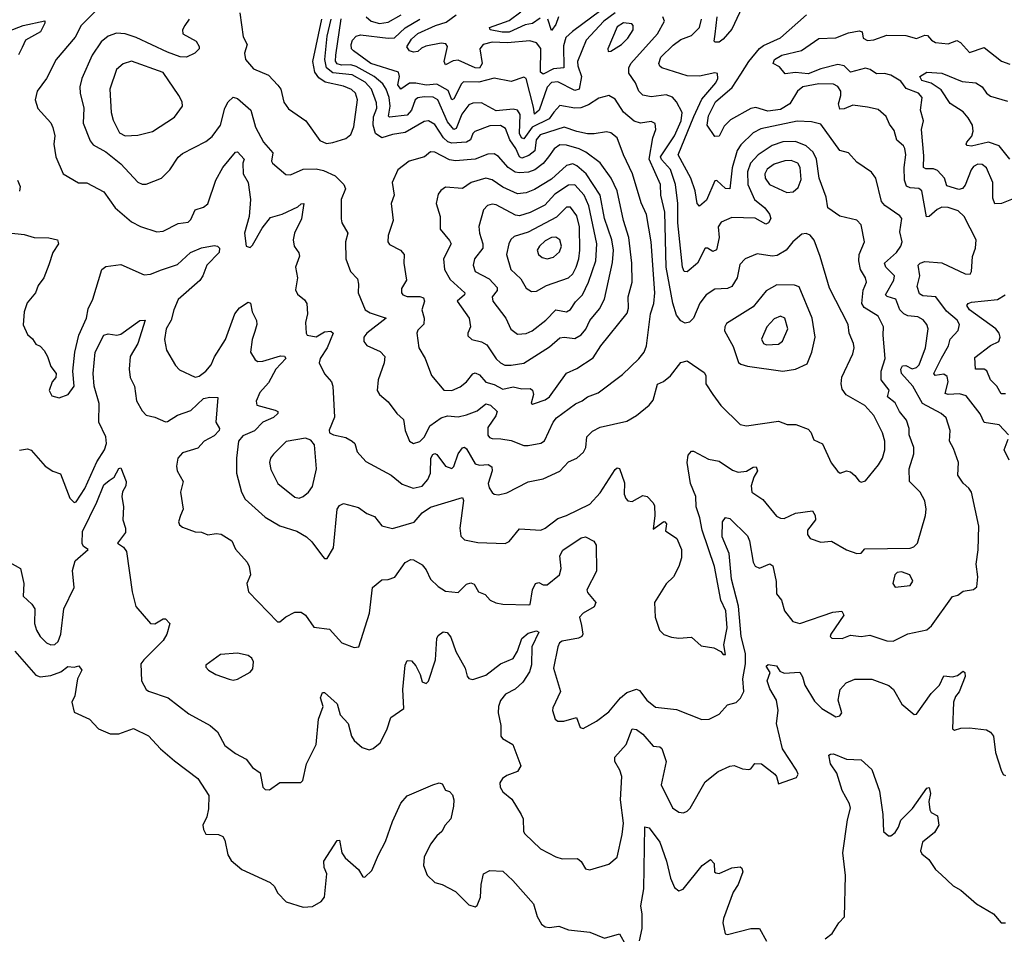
# Model space of a CAD drawing. Extents: x 1603745 to 1745082, y 385868 to 533966.
# Tile 496 of 646: x 1722698 to 1727340, y 454731 to 459042. Entities that reach past the tile are written whole.
import ezdxf

# ---------------------------------------------------------------- set-up
doc = ezdxf.new("R2010")
doc.units = 0

msp = doc.modelspace()

# ---------------------------------------------------------------- linework, layer by layer
at = {"layer": '0CON20XD'}
for points in [[(1726115.4, 459125.4), (1726055, 458997.1), (1726015, 458950), (1725995, 458935.8), (1725975.8, 458935.8), (1725971.3, 458941.3), (1725976.1, 458973.9), (1725986.6, 459055)], [(1723061.1, 459088.9), (1722987.5, 459015), (1722960, 458960), (1722870, 458855), (1722824.7, 458765.3), (1722780.5, 458705), (1722771.5, 458665), (1722783, 458623), (1722845, 458556), (1722855, 458533.3), (1722864.5, 458495), (1722859.4, 458455), (1722869.2, 458395), (1722903.5, 458315), (1722975, 458273.8), (1723015, 458273.8), (1723095, 458231.4), (1723148.1, 458155), (1723225, 458088.8), (1723267.3, 458067.3), (1723345, 458042.2), (1723375, 458044.5), (1723445, 458081.1), (1723491.7, 458088.3), (1723505, 458100), (1723526, 458145), (1723565, 458157.9), (1723585, 458173.5), (1723623.2, 458285), (1723655.2, 458344.8), (1723715, 458418), (1723725, 458419.2), (1723755.6, 458385), (1723750.4, 458365), (1723751.8, 458315), (1723775.3, 458275), (1723786.2, 458195), (1723779.2, 458115), (1723757.5, 458035), (1723766, 457975), (1723785, 457967.5), (1723795, 457978.6), (1723840.6, 458059.4), (1723880.7, 458109.3), (1723935.7, 458125), (1724009.4, 458160.6), (1724025, 458174.3), (1724036.9, 458175), (1724034.4, 458155.6), (1724026.5, 458103.5), (1723994.1, 458035), (1723987.5, 458005), (1723991.5, 457975), (1724013.6, 457943.6), (1724017.8, 457927.8), (1723999.1, 457875), (1724007.1, 457825), (1723998.1, 457768.1), (1724008, 457748), (1724041.5, 457721.5), (1724051.1, 457705), (1724054.2, 457655), (1724046.2, 457615), (1724048, 457565), (1724053.8, 457555), (1724095, 457546.7), (1724135, 457571.4), (1724165, 457573.2), (1724176.2, 457565), (1724147.6, 457495), (1724114.6, 457445), (1724109.5, 457425), (1724135, 457372), (1724168.6, 457335), (1724174.5, 457314.5), (1724181.8, 457168.2), (1724156.4, 457106.4), (1724158.8, 457095), (1724177.5, 457085), (1724235, 457072.5), (1724266.2, 457055), (1724278, 457045), (1724289.2, 457005), (1724329.4, 456959.4), (1724449.2, 456895), (1724501.8, 456851.8), (1724553.4, 456833.4), (1724595, 456843.8), (1724622.1, 456875), (1724634.8, 456905), (1724635.6, 456974.4), (1724645, 456992.5), (1724655, 456997.2), (1724665, 456992.7), (1724705, 456936.7), (1724735, 456925.7), (1724745, 456936.2), (1724764.4, 456995.6), (1724785, 457023.1), (1724795, 457027.1), (1724805, 457019.2), (1724845, 456948.9), (1724865, 456941.4), (1724905.8, 456945.8), (1724924.5, 456935), (1724925.9, 456915), (1724907.1, 456855), (1724911.1, 456835), (1724925, 456814), (1724935, 456805.7), (1724955, 456802.2), (1724995, 456811.8), (1725095, 456863.2), (1725165, 456877.3), (1725245, 456913.5), (1725285, 456958.1), (1725325, 456975.8), (1725356.2, 457003.8), (1725366.7, 457025), (1725371.5, 457075), (1725398.2, 457101.8), (1725435, 457121.1), (1725559.8, 457150.2), (1725605, 457175.7), (1725665, 457224.2), (1725685, 457248.8), (1725705, 457323.8), (1725733.2, 457336.8), (1725766.5, 457363.5), (1725814, 457426), (1725845, 457433.3), (1725925, 457379.2), (1725931.9, 457365), (1725933.3, 457325), (1725965.6, 457275), (1726002.8, 457222.8), (1726093.7, 457133.7), (1726125, 457127.8), (1726275, 457149.4), (1726315.9, 457134.1), (1726356.1, 457133.9), (1726415, 457111.2), (1726428.3, 457098.3), (1726441.4, 457061.4), (1726482.3, 457042.3), (1726522.7, 456952.7), (1726555, 456912.9), (1726565.8, 456904.2), (1726595, 456916), (1726615, 456910), (1726635, 456894.2), (1726655, 456866), (1726665, 456862), (1726685, 456868), (1726746.3, 456943.6), (1726764.6, 456975), (1726775.9, 457015), (1726775.8, 457055), (1726765.8, 457095), (1726725, 457175.6), (1726682.8, 457222.8), (1726594.1, 457274.1), (1726575, 457300), (1726570, 457325), (1726573.3, 457356.7), (1726625, 457466.7), (1726631.5, 457495), (1726629.1, 457515), (1726608.2, 457565), (1726603.6, 457605), (1726515, 457776.2), (1726471.2, 457925), (1726442.6, 458002.6), (1726425, 458025.8), (1726405, 458034.2), (1726385, 458030.8), (1726342.9, 457995), (1726311.9, 457955), (1726269.3, 457930.7), (1726245, 457927.5), (1726175, 457938.8), (1726118.6, 457915), (1726092.3, 457887.7), (1726080, 457825), (1726055, 457784.4), (1726035, 457774.4), (1725975, 457771.9), (1725934.7, 457745.3), (1725905, 457705.7), (1725875, 457634.4), (1725855, 457615.5), (1725835, 457611.2), (1725815, 457622.9), (1725795, 457649.5), (1725776.3, 457706.3), (1725745.8, 457875), (1725739.4, 458135), (1725720.6, 458215), (1725718.8, 458265), (1725666, 458385), (1725683.1, 458485), (1725696.7, 458525), (1725693, 458553), (1725675, 458561.4), (1725625, 458554.1), (1725595, 458563.5), (1725545, 458605.4), (1725505, 458667.3), (1725475, 458684.6), (1725427.6, 458672.4), (1725380, 458640), (1725342.8, 458627.2), (1725315, 458624.7), (1725245, 458638), (1725216.6, 458606.6), (1725194.7, 458575.3), (1725114.4, 458535.6), (1725075, 458481.2), (1725064.4, 458485), (1725053.9, 458505), (1725056.9, 458595), (1725045.5, 458615), (1725025, 458621), (1724945, 458613), (1724875, 458650), (1724835, 458648.8), (1724815, 458640), (1724783, 458597), (1724755, 458529.1), (1724745, 458524.8), (1724715, 458560.8), (1724670, 458665), (1724646.9, 458676.9), (1724605, 458679), (1724575, 458673.5), (1724563, 458665), (1724545.2, 458615), (1724525, 458592.3), (1724442.2, 458582.3), (1724437.3, 458587.3), (1724444.4, 458635), (1724439.2, 458675), (1724425.1, 458715), (1724409.4, 458739.4), (1724368.8, 458775), (1724285, 458821.9), (1724259.7, 458829.7), (1724215, 458827.9), (1724195, 458833.9), (1724187.1, 458847.1), (1724188, 458875), (1724214, 459046)], [(1723735.8, 459075), (1723750.9, 458960.9), (1723770, 458925), (1723758.6, 458885), (1723762.9, 458855), (1723800.9, 458810.9), (1723870.9, 458780.9), (1723915, 458734), (1723929.2, 458715), (1723943.7, 458653.7), (1723965, 458621.2), (1724047.5, 458565), (1724112.6, 458472.6), (1724145, 458458)], [(1725151.3, 459048.7), (1725115, 459023.9), (1725081.7, 459018.3), (1725005, 458983.1), (1724973.2, 458983.2), (1724916.2, 458995), (1724912.9, 459005), (1725005, 459038.1), (1725060.8, 459079.2)], [(1725438.3, 459085), (1725303.7, 458986.3), (1725272.6, 458957.4), (1725261.5, 458918.5)], [(1722595, 458969.1), (1722714.4, 459015), (1722817.3, 459037.3), (1722817.1, 459025), (1722796.9, 458985), (1722725, 458945.4), (1722710.3, 458910.3), (1722692.8, 458877.2)], [(1722696.7, 457013.3), (1722735, 457019.5), (1722752.4, 457012.4), (1722817.6, 456937.6), (1722853.9, 456913.9), (1722890.9, 456900.9), (1722935, 456786.7), (1722955, 456766.2), (1722965, 456768.8), (1723005, 456831.9), (1723062.4, 456957.6), (1723098.1, 457015), (1723107.4, 457045), (1723104.7, 457075), (1723071.8, 457145), (1723072.5, 457232.5), (1723049.5, 457315), (1723045.2, 457375), (1723054.7, 457475), (1723095, 457555.6), (1723115, 457560.8), (1723155.6, 457554.4), (1723175, 457558.9), (1723265, 457624.2), (1723290, 457625), (1723255.5, 457515.5), (1723219.4, 457455), (1723213.8, 457395), (1723218.5, 457355), (1723238.7, 457315), (1723249.6, 457245), (1723275, 457197.5), (1723295, 457178.6), (1723335, 457169.1), (1723385, 457147.1), (1723395, 457148.6), (1723442.8, 457177.2), (1723505, 457199.1), (1723565, 457255.7), (1723595, 457263.3), (1723631.7, 457261.7), (1723622.1, 457145), (1723640, 457115), (1723638.9, 457105), (1723615, 457080.9), (1723568.2, 457055), (1723537.4, 457022.6), (1723465, 457000.9), (1723443.3, 456975), (1723437, 456937), (1723440, 456915), (1723469.4, 456865), (1723455.6, 456815), (1723469.2, 456735), (1723455.8, 456705), (1723446.2, 456675), (1723451.2, 456661.2), (1723465, 456650), (1723525, 456627.1), (1723555, 456625.7), (1723585, 456614.2), (1723625, 456620.4), (1723647.3, 456617.3), (1723698, 456585), (1723715, 456546.2), (1723770, 456485), (1723780, 456465), (1723786.9, 456425), (1723769.2, 456385), (1723777.5, 456345), (1723913.9, 456203.9), (1723925, 456204), (1723953, 456227), (1723995, 456248.9), (1724025, 456249.5), (1724045.7, 456235), (1724085, 456178), (1724159.1, 456169.1), (1724216.2, 456105), (1724275, 456082), (1724296.2, 456085), (1724347.1, 456245), (1724360.8, 456365), (1724405, 456401.2), (1724435, 456403.1), (1724466.3, 456413.7), (1724515, 456483.1), (1724542.7, 456497.3), (1724555, 456496), (1724595, 456471.9), (1724615, 456448.6), (1724635, 456404.4), (1724670.1, 456370.1), (1724705, 456348.4), (1724765, 456342), (1724805, 456381.2), (1724825, 456388.2), (1724840.5, 456380.5), (1724860.8, 456345), (1724891.7, 456331.7), (1724915.8, 456305.8), (1724943.1, 456293.1), (1724975, 456286.4), (1725096.7, 456283.3), (1725104, 456286), (1725115.3, 456355), (1725129.5, 456385), (1725145, 456389.6), (1725165, 456377.7), (1725185, 456377.8), (1725243.1, 456425), (1725250, 456455), (1725244.7, 456515), (1725258.1, 456541.9), (1725345, 456600), (1725365, 456603.8), (1725405, 456583.8), (1725415.5, 456565.5), (1725417, 456443), (1725371.5, 456355), (1725375, 456341.4), (1725413.3, 456295), (1725405.5, 456275), (1725354.6, 456245), (1725336.9, 456225), (1725345.8, 456185.8), (1725353.1, 456145), (1725348.6, 456135), (1725332.8, 456127.2), (1725255, 456113.1), (1725242.5, 456105), (1725234.3, 456085), (1725214.4, 455985), (1725247.5, 455875), (1725211.2, 455798.8), (1725210, 455785), (1725222.5, 455745), (1725235, 455734.6), (1725262.5, 455735), (1725322.5, 455752.5), (1725340, 455705), (1725355, 455701.2), (1725416.7, 455735), (1725475, 455778.9), (1725530, 455845), (1725559.4, 455870.6), (1725605, 455886.7), (1725619.8, 455879.8), (1725653.7, 455833.7), (1725695, 455802), (1725795, 455790), (1725914, 455744), (1725947.5, 455745), (1725995, 455768.1), (1726035, 455812.2), (1726075, 455823.6), (1726096.5, 455843.5), (1726111.1, 455875), (1726107, 455935), (1726119.8, 456005), (1726120, 456055), (1726099.7, 456135), (1726087.2, 456277.2), (1726053.2, 456405), (1726043, 456525), (1726010, 456605), (1726011.8, 456675), (1726025, 456696), (1726045, 456690), (1726128.3, 456608.3), (1726138.2, 456585), (1726156.4, 456485), (1726165.8, 456465.8), (1726185, 456456.2), (1726235, 456476.5), (1726248.2, 456468.2), (1726264.3, 456394.3), (1726265, 456336.2), (1726289.5, 456305), (1726302.9, 456255), (1726342.5, 456205), (1726375, 456195.5), (1726531.4, 456248.6), (1726574.4, 456254.4), (1726582.7, 456235), (1726521.9, 456145), (1726518.8, 456135), (1726525.9, 456125.9), (1726575, 456124.5), (1726615, 456141.1), (1726665, 456134.5), (1726705, 456141.5), (1726785, 456114.4), (1726815, 456111.9), (1726885, 456147.1), (1726975, 456165.7), (1726995.8, 456185), (1727095, 456323.8), (1727120.7, 456329.3), (1727145, 456347.5), (1727195, 456356.7), (1727210.7, 456369.3), (1727214, 456415), (1727206.5, 456475), (1727216.4, 456543.6), (1727219.1, 456655), (1727184.4, 456815), (1727173.1, 456833.1), (1727145, 456857.5), (1727120.8, 456895), (1727123.5, 456955), (1727100.7, 457020.7), (1727081.5, 457055), (1727083.6, 457105), (1727066, 457166), (1727042.5, 457185), (1726953.2, 457233.2), (1726908.5, 457315), (1726854.9, 457375), (1726851.7, 457395), (1726858.9, 457411.1), (1726875, 457411.4), (1726905, 457396.5), (1726925, 457401.9), (1726937.6, 457415), (1726968.7, 457495), (1726980, 457585), (1726974.5, 457605), (1726957.6, 457627.6), (1726931.2, 457641.2), (1726885, 457646.7), (1726865.2, 457655.2), (1726847.6, 457675), (1726828.8, 457725), (1726787.4, 457737.4), (1726780, 457745), (1726818.6, 457815), (1726822, 457835), (1726780.9, 457875), (1726774.6, 457895), (1726830.8, 457945), (1726851.8, 457975), (1726858.1, 457995), (1726847.6, 458042.4), (1726856.4, 458105), (1726847.8, 458117.8), (1726776.5, 458166.5), (1726760.5, 458185), (1726734.6, 458295), (1726714.1, 458324.1), (1726645, 458370.8), (1726605, 458414.3), (1726565, 458425.6), (1726475, 458548.9), (1726431.1, 458561.1), (1726363.5, 458563.5), (1726191.9, 458528.1), (1726155, 458508), (1726097.5, 458452.5), (1726080.5, 458425), (1726056.5, 458343.5), (1726045, 458244.4), (1726025, 458246.2), (1725985, 458283.3), (1725975, 458283.1), (1725935, 458191.1), (1725903.5, 458163.5), (1725891.8, 458175), (1725881.8, 458235), (1725861.2, 458295), (1725801.7, 458405), (1725875.7, 458585.7), (1725913.1, 458666.9), (1725980, 458745), (1725988.5, 458765), (1725987.9, 458787.9), (1725975, 458791.1), (1725903.5, 458776.5), (1725845, 458778.2), (1725725.4, 458815.4), (1725715, 458822.5), (1725710.9, 458835), (1725720.8, 458865), (1725778.2, 458921.8), (1725815, 458948.4), (1725865, 458966.9), (1725903.2, 459005), (1725912.6, 459045)], [(1723496.9, 459045), (1723476.9, 459015), (1723465.4, 458995), (1723467.5, 458975), (1723530.5, 458940.5), (1723544, 458915), (1723543.8, 458905), (1723524, 458885), (1723485, 458866.2), (1723455, 458867.7), (1723395, 458888.3), (1723247.8, 458957.8), (1723195, 458974.8), (1723155, 458978.4), (1723115, 458964.6), (1723082.4, 458937.6), (1723040.4, 458875), (1722991.8, 458765), (1722982, 458725), (1722983.1, 458695), (1723000.9, 458625), (1722997.8, 458555), (1723030.4, 458470.4), (1723045, 458452.9), (1723105, 458419.6), (1723175, 458362.3), (1723255, 458275.6), (1723275, 458266.5), (1723295, 458266.5), (1723367.1, 458295), (1723405.6, 458335), (1723445.8, 458394.2), (1723465, 458411.2), (1723575, 458468.2), (1723605, 458491.2), (1723644, 458545), (1723665.8, 458625), (1723681.5, 458655), (1723705, 458676.2), (1723725, 458670.9), (1723788.5, 458615), (1723810.3, 458535), (1723847.5, 458465), (1723891.5, 458415), (1723885.5, 458375), (1723889.4, 458365), (1723952.1, 458312.1), (1723975, 458311.4), (1724035, 458338.2), (1724095, 458339.5), (1724130.8, 458330.8), (1724185.8, 458305.8), (1724225.6, 458265), (1724234.4, 458245), (1724213.8, 458195), (1724213.5, 458103.5), (1724217.1, 458085), (1724244.4, 458035), (1724233.6, 457995), (1724235.4, 457915.4), (1724257.5, 457855), (1724290.9, 457820.9), (1724295.7, 457795.7), (1724294.4, 457755), (1724327.5, 457675), (1724351, 457661), (1724425.6, 457635), (1724334.4, 457565), (1724320.6, 457545), (1724320.6, 457525), (1724335, 457505.7), (1724397.9, 457477.9), (1724419.2, 457455), (1724415.5, 457425), (1724387.9, 457345), (1724383.6, 457293.6), (1724394, 457275), (1724435, 457240.8), (1724475.8, 457185), (1724507.3, 457157.3), (1724516, 457106), (1724535.4, 457055.4), (1724555, 457044.5), (1724585, 457053.2), (1724606.9, 457075), (1724631.7, 457128.3), (1724685.6, 457165), (1724715, 457174.7), (1724765, 457170.3), (1724805, 457178.7), (1724855, 457198.1), (1724895, 457232), (1724917.9, 457225), (1724949.6, 457195), (1724942.8, 457175), (1724905, 457120), (1724905, 457084), (1724912.4, 457072.4), (1724925, 457067.1), (1724966, 457066), (1725015, 457058.8), (1725075, 457035.6), (1725095, 457034.4)], [(1724145, 458458), (1724175, 458463.1), (1724235, 458481.5), (1724259.1, 458500.9), (1724273.3, 458536.7), (1724291.1, 458665), (1724281.2, 458695), (1724262.8, 458712.8), (1724225, 458728.2), (1724138.1, 458748.1), (1724107.8, 458767.8), (1724089.8, 458795), (1724079.9, 458845), (1724121.7, 459045)], [(1725095, 457034.4), (1725155, 457045.7), (1725172.7, 457057.3), (1725213.1, 457145), (1725229.3, 457165), (1725318.1, 457231.9), (1725349.4, 457245), (1725375.3, 457264.7), (1725425, 457283.8), (1725539.8, 457370.2), (1725617.1, 457442.9), (1725641.1, 457475), (1725653, 457505), (1725671.3, 457655), (1725686.7, 457705), (1725691.7, 457755), (1725675.2, 457995), (1725653, 458123), (1725628.2, 458178.2), (1725586.5, 458315), (1725543.8, 458405), (1725514.4, 458485), (1725485, 458508.2), (1725465, 458512.9), (1725406.7, 458503.3), (1725375.3, 458504.7), (1725324.3, 458515), (1725265, 458536.1), (1725151.2, 458498.8), (1725133, 458475), (1725126.2, 458423.8), (1725097.6, 458402.3), (1725065, 458390), (1725055, 458395.9), (1725037.2, 458435), (1725009.4, 458475), (1724989, 458529), (1724965, 458542.7), (1724915, 458541.2), (1724844.2, 458515.8), (1724833.8, 458506.2), (1724823.5, 458475), (1724805, 458465.2), (1724735, 458460.4), (1724717, 458467), (1724696.7, 458485), (1724655, 458547.3), (1724625, 458565.3), (1724605, 458562.5), (1724515, 458510), (1724455, 458500.7), (1724404.9, 458484.9), (1724375.2, 458505), (1724364.2, 458544.2), (1724365.5, 458584.5), (1724381.9, 458625), (1724379.9, 458650.1), (1724356.6, 458715), (1724327, 458747), (1724265, 458781.5), (1724175, 458791.7), (1724144.3, 458815), (1724136.2, 458855), (1724147.8, 458965), (1724165.8, 459045)], [(1725505, 459074.1), (1725451.6, 459035), (1725369.2, 458945), (1725327.9, 458845), (1725328.5, 458825), (1725345.9, 458775), (1725335, 458714.3), (1725315, 458708.4), (1725235, 458748.4), (1725205, 458745.9), (1725185, 458723.8), (1725147.4, 458615), (1725125, 458596.7), (1725119.7, 458629.7), (1725086.1, 458765), (1725075, 458771.9), (1725015, 458750), (1724935, 458766.5), (1724861.8, 458748.2), (1724790.8, 458749.2), (1724780.3, 458739.7), (1724745, 458669.6), (1724735, 458664.7), (1724718.2, 458708.2), (1724665, 458738.5), (1724615, 458733.3), (1724565, 458743.6), (1724535, 458742.1), (1724495, 458713.8), (1724481.2, 458735), (1724488.8, 458775), (1724484.1, 458794.1), (1724353.4, 458835), (1724271.9, 458895), (1724262.7, 458905), (1724260.9, 458925), (1724266.9, 458945), (1724285, 458964.5), (1724305, 458970.8), (1724435, 458954.5), (1724465, 458957.2), (1724515.7, 459004.3), (1724584.1, 459045)], [(1724331.1, 459055), (1724355, 459034.4), (1724395, 459024.8), (1724435, 459031), (1724495.8, 459065)], [(1725261.5, 458918.5), (1725262.5, 458815), (1725215, 458810.3), (1725165, 458785.4), (1725153.9, 458795), (1725155, 458905.5), (1725135, 458932.7), (1725102.4, 458942.4), (1724997, 458933), (1724925.5, 458935.5), (1724882.7, 458925), (1724866.6, 458905), (1724878.2, 458835), (1724865, 458813.4), (1724844.5, 458814.5), (1724765, 458851), (1724741.9, 458848.1), (1724705, 458828.8), (1724698.7, 458845), (1724714.7, 458915), (1724707.5, 458927.5), (1724685, 458932.2), (1724613, 458917), (1724591.9, 458908.1), (1724575, 458892.2), (1724555, 458888.9), (1724535, 458895.7), (1724523.8, 458913.8), (1724545, 458950), (1724575, 458977), (1724658.9, 459015), (1724709.2, 459030.8), (1724755, 459064.6)], [(1725237.4, 459055), (1725225, 459020), (1725205, 458990.8), (1725188.4, 459045)], [(1726025, 456050), (1726016.9, 456095), (1726032.8, 456175), (1726026.2, 456255), (1726002.9, 456305), (1725972.7, 456465), (1725915.3, 456635), (1725904.5, 456694.5), (1725887.5, 456745), (1725885.6, 456795), (1725859.6, 456855), (1725844.4, 456955), (1725850, 456990), (1725865, 457007.5), (1725875, 457007.5), (1725945, 456971.2), (1725995, 456960.9), (1726058.1, 456918.1), (1726085, 456909.1), (1726125, 456913.9), (1726155, 456932.8), (1726169.4, 456935), (1726176.7, 456915), (1726159.3, 456885), (1726146.7, 456845), (1726149.2, 456815), (1726200.9, 456780.9), (1726265, 456702.5), (1726285, 456691.9), (1726301.5, 456691.5), (1726355, 456715.4), (1726435, 456727.1), (1726447.8, 456705), (1726448.9, 456685), (1726411.1, 456635), (1726412.5, 456615), (1726425, 456596.7), (1726475, 456579.2), (1726525, 456583.1), (1726595, 456543.8), (1726645, 456526), (1726665, 456527.5), (1726682.5, 456547.5), (1726895, 456550.7), (1726912.8, 456557.2), (1726930, 456575), (1726968.6, 456705), (1726970.6, 456735), (1726965, 456773.3), (1726942.2, 456815), (1726892.5, 456865), (1726890.8, 456925), (1726913.1, 456995), (1726913.1, 457025), (1726890.7, 457085), (1726891.2, 457115), (1726879.2, 457155), (1726845, 457194.4), (1726825.6, 457235.6), (1726789.2, 457265), (1726796.4, 457295), (1726758.8, 457345), (1726759.1, 457385), (1726777.3, 457445), (1726767.9, 457555), (1726770.8, 457595), (1726744.8, 457644.8), (1726678.7, 457685), (1726667.4, 457705), (1726673.6, 457766.4), (1726689.2, 457805), (1726684.7, 457825), (1726661.6, 457865), (1726653.5, 457905), (1726655.3, 457935), (1726680.9, 457995), (1726664.6, 458074.6), (1726645, 458097.8), (1726565, 458115.6), (1726508.1, 458155), (1726499.1, 458205), (1726466.4, 458295), (1726454.2, 458385), (1726438.2, 458418.2), (1726405, 458447.9), (1726355, 458468.6), (1726295, 458466.2), (1726245, 458448.9), (1726178.8, 458405), (1726143.8, 458365), (1726129.5, 458325), (1726130, 458265), (1726161.3, 458195), (1726211.3, 458155), (1726233.3, 458125), (1726238.2, 458105), (1726227.9, 458085), (1726215, 458077.9), (1726165, 458106), (1726055, 458109.1), (1726005, 458087.1), (1725990.4, 458065), (1725995.3, 458015), (1725982.2, 457957.7), (1725965, 457949.1), (1725941.2, 457965), (1725930, 457965), (1725893.3, 457895), (1725845, 457853.5), (1725830.8, 457855), (1725822.2, 457875), (1725800.7, 458085), (1725800.1, 458175), (1725789.5, 458265), (1725766.3, 458336.3), (1725723.3, 458383.3), (1725719.5, 458395), (1725785.4, 458494.6), (1725816.2, 458565), (1725820.4, 458605), (1725794.6, 458655), (1725775, 458677.1), (1725745, 458687.3), (1725675, 458678.1), (1725635, 458686), (1725616, 458705), (1725601.1, 458745), (1725570.1, 458790.1), (1725569.2, 458815), (1725579.7, 458835), (1725704.6, 458975), (1725737.5, 459035), (1725730, 459055)], [(1727358.9, 457085), (1727315, 457131.5), (1727245, 457142.5), (1727225, 457184.6), (1727159.1, 457269.1), (1727128.4, 457278.4), (1727074.8, 457274.8), (1727060.4, 457280.4), (1727074.8, 457335), (1727070.8, 457360.8), (1727055, 457371.4), (1727014.4, 457364.4), (1727007.5, 457375), (1727043.3, 457446.7), (1727076.2, 457505), (1727085, 457536.2), (1727122.6, 457577.4), (1727127.7, 457605), (1727117.8, 457625), (1727067.8, 457667.8), (1727016, 457736), (1726955, 457740.6), (1726939.7, 457749.7), (1726928.8, 457785), (1726941.7, 457835), (1726933.5, 457885), (1726942.5, 457895), (1726965, 457901.6), (1727045, 457895.3), (1727155, 457843.9), (1727177.9, 457842.1), (1727184.3, 457855), (1727190, 457925), (1727204.5, 457965), (1727206.7, 458005), (1727150.9, 458115), (1727121.7, 458141.7), (1727075, 458156.6), (1727045, 458158.4), (1727022.5, 458147.5), (1726985, 458114.1), (1726972.4, 458112.4), (1726951.5, 458235), (1726937.1, 458247.1), (1726895, 458250.2), (1726878, 458258), (1726869.7, 458285), (1726868.1, 458345), (1726874.7, 458405), (1726870.7, 458435), (1726865, 458446.7), (1726833.5, 458473.5), (1726820.5, 458520.5), (1726798.9, 458548.9), (1726782.5, 458585), (1726745, 458618.6), (1726695, 458630.4), (1726625, 458638.7), (1726585, 458621.2), (1726565, 458620.8), (1726558, 458645), (1726569.6, 458685), (1726568.3, 458705), (1726555, 458726.7), (1726535, 458737.6), (1726465, 458739.8), (1726389.4, 458725), (1726365.4, 458705), (1726327.9, 458645), (1726285, 458619.1), (1726225, 458611.2), (1726168.8, 458628.8), (1726145, 458623.2), (1726049.4, 458570.6), (1726019.4, 458540.6), (1725995, 458492.5), (1725975, 458491.4), (1725938.6, 458545), (1725945, 458588.6), (1725977.8, 458655), (1726057.3, 458722.7), (1726098.2, 458785), (1726134.9, 458845.1), (1726185, 458906.2), (1726205, 458921), (1726285, 458955.9), (1726406.7, 459065)], [(1725472.5, 458892.5), (1725485, 458894.2), (1725535, 458924.6), (1725565, 458954.5), (1725590.6, 458995), (1725590.4, 459015), (1725583.1, 459023.1), (1725545, 459027.5), (1725515, 459008.9), (1725470, 458905), (1725472.5, 458892.5)], [(1727405, 458207.1), (1727325.6, 458175.6), (1727295, 458174.4), (1727285, 458200), (1727285.2, 458275.2), (1727255, 458344.3), (1727235, 458358.8), (1727215, 458360.4), (1727195, 458350), (1727182.9, 458335), (1727155, 458262.5), (1727142.9, 458247.1), (1727125, 458241.8), (1727068.2, 458258.2), (1727057.3, 458295), (1727025, 458330.7), (1727005, 458339.2), (1726968.9, 458338.9), (1726958, 458345), (1726959.5, 458400.5), (1726949.1, 458525), (1726957.9, 458565), (1726943.9, 458615), (1726951.8, 458675), (1726935, 458695.7), (1726877.2, 458717.2), (1726851.8, 458751.8), (1726805, 458780.3), (1726775, 458787.7), (1726737.1, 458787.1), (1726707.9, 458807.9), (1726685, 458813.1), (1726615, 458794.6), (1726585.1, 458825.1), (1726555, 458831.5), (1726475, 458811.1), (1726415, 458786.9), (1726355, 458793.8), (1726306.8, 458786.8), (1726279.9, 458819.9), (1726249.2, 458835), (1726256.9, 458855), (1726291.4, 458875), (1726383.5, 458896.5), (1726465, 458953.3), (1726545, 458956.4), (1726605, 458980.9), (1726655, 458990.3), (1726668.8, 458985), (1726675, 458954.5), (1726695, 458943.4), (1726725, 458947.6), (1726785, 458968.6), (1726875, 458967.1), (1726925, 458953.6), (1726965, 458969.4), (1726977.8, 458967.8), (1726995.6, 458945), (1727015, 458933.8), (1727075, 458927.9), (1727115, 458944), (1727133.5, 458935), (1727175, 458888.1), (1727245, 458911.5), (1727326.2, 458846.2), (1727365, 458831.8)], [(1723195, 458494.6), (1723255, 458498.2), (1723325, 458514.5), (1723428.1, 458581.9), (1723465.7, 458635), (1723464.2, 458655), (1723448.9, 458685), (1723375, 458792.9), (1723225, 458847.1), (1723185.3, 458834.7), (1723155, 458806.9), (1723123.3, 458715), (1723129.4, 458605), (1723138.1, 458568.1), (1723169.1, 458509.1), (1723195, 458494.6)], [(1727365, 458384.5), (1727315, 458447.7), (1727265.2, 458464.8), (1727185, 458445.5), (1727165, 458448.8), (1727160, 458455), (1727162.9, 458465), (1727186.3, 458493.7), (1727193, 458517), (1727189, 458545), (1727169.8, 458579.8), (1727145, 458607.4), (1727085, 458647.5), (1727041.6, 458711.6), (1726995, 458743), (1726950.6, 458755), (1726941.2, 458775), (1726975, 458795.5), (1727045, 458790.5), (1727141.3, 458751.3), (1727205, 458744.4), (1727235.7, 458725.7), (1727256.2, 458695), (1727275, 458681.2), (1727355, 458657.4)], [(1725115, 457230), (1725125, 457232.9), (1725175, 457250.6), (1725195, 457264.2), (1725275, 457375.5), (1725325, 457397.1), (1725401.3, 457448.7), (1725438.2, 457505), (1725561.6, 457658.4), (1725567.4, 457682.6), (1725567, 457735), (1725584.7, 457805), (1725584.3, 457894.3), (1725568.9, 458015), (1725544.2, 458095), (1725514.7, 458235), (1725487.1, 458295), (1725435, 458367.7), (1725367.3, 458417.3), (1725335, 458433.7), (1725275, 458450.7), (1725245, 458452.2), (1725217, 458433), (1725190.8, 458395), (1725165.8, 458364.2), (1725125.8, 458334.2), (1725096.8, 458323.2), (1725055, 458319.4), (1725033.8, 458323.9), (1725000.9, 458345), (1724955, 458397.7), (1724935, 458410), (1724905, 458407.5), (1724845, 458384.1), (1724753.1, 458376.9), (1724725, 458381.9), (1724655, 458417.3), (1724635, 458419.5), (1724605.8, 458395), (1724534, 458375), (1724481.4, 458335), (1724453.8, 458275), (1724463.1, 458215), (1724449.4, 458175), (1724459.4, 458095), (1724435.6, 458025), (1724432.9, 457995), (1724441.7, 457981.7), (1724492.5, 457955), (1724510, 457935), (1724509.2, 457895), (1724522.2, 457815), (1724498.6, 457775), (1724497.5, 457755), (1724504.6, 457744.6), (1724525, 457736.7), (1724585, 457737.8), (1724601.2, 457731.2), (1724606, 457715), (1724594.2, 457675), (1724604.7, 457634.7), (1724603.4, 457606.6), (1724575, 457579.2), (1724569.5, 457565), (1724580, 457495), (1724609.4, 457445), (1724638.9, 457365), (1724698, 457295), (1724734.5, 457294.5), (1724775, 457310.9), (1724805, 457334.6), (1724835, 457373.3), (1724845, 457376.8), (1724865, 457368.6), (1724895, 457333.8), (1724935, 457322.6), (1724975, 457300), (1725025, 457311.4), (1725065, 457301.9), (1725105, 457304.3), (1725115, 457296), (1725120.8, 457275), (1725110, 457235), (1725115, 457230)], [(1726315, 458228.2), (1726345, 458230), (1726368.3, 458251.7), (1726381.5, 458288.5), (1726377.4, 458345), (1726365.5, 458365.5), (1726335, 458378.7), (1726305, 458377), (1726255, 458360.5), (1726222, 458338), (1726211.1, 458315), (1726211.6, 458295), (1726232.3, 458265), (1726315, 458228.2)], [(1724985, 457413.9), (1725015, 457414.2), (1725075, 457423.4), (1725195, 457499.5), (1725245, 457542.7), (1725265, 457546.1), (1725315, 457538.7), (1725345, 457557.3), (1725366.2, 457583.8), (1725385.9, 457624.1), (1725431, 457679), (1725455.3, 457725), (1725493, 457897), (1725497.6, 457955), (1725489.6, 458005), (1725455.2, 458105), (1725433.7, 458215), (1725367.8, 458315), (1725325, 458353.9), (1725305, 458361.9), (1725275, 458354.7), (1725205, 458290.2), (1725125, 458241), (1725085, 458225.8), (1725045, 458220.8), (1724975, 458252.6), (1724925, 458287.3), (1724895, 458294.7), (1724826.9, 458275), (1724785, 458246.1), (1724705, 458251.9), (1724682.8, 458237.2), (1724670.6, 458219.4), (1724661.1, 458175), (1724680.9, 458115), (1724680.6, 458055), (1724725, 458000.8), (1724731.5, 457985), (1724695.5, 457915), (1724700, 457865), (1724727.3, 457817.3), (1724796.9, 457755), (1724795.4, 457745), (1724761.1, 457715), (1724817.5, 457635), (1724822.7, 457595), (1724810, 457565), (1724811.4, 457551.4), (1724830, 457535), (1724875, 457523.8), (1724900.1, 457510.1), (1724944.1, 457444.1), (1724965, 457423.8), (1724985, 457413.9)], [(1722687.5, 458285), (1722700, 458255), (1722697, 458233)], [(1725045, 457559.1), (1725085, 457562.8), (1725113.5, 457575), (1725178.5, 457625), (1725225, 457674.1), (1725275, 457665.4), (1725295, 457675.4), (1725317.6, 457712.4), (1725351.2, 457745), (1725379.1, 457805), (1725413.6, 457905), (1725418.9, 457985), (1725381.5, 458165), (1725358.8, 458215), (1725315, 458263.2), (1725285, 458262.5), (1725220.6, 458219.4), (1725172.9, 458167.1), (1725105, 458133.5), (1725055, 458117.3), (1725035, 458120.8), (1724945, 458169.7), (1724925, 458173.1), (1724903.6, 458166.4), (1724883.8, 458145), (1724862.1, 458067.9), (1724865.3, 458035), (1724882, 457985), (1724881.2, 457965), (1724842.5, 457915), (1724835.3, 457885), (1724845.2, 457855.2), (1724911.2, 457821.2), (1724949.4, 457779.4), (1724948.8, 457765), (1724925.3, 457735), (1724928.2, 457715), (1724989.6, 457635), (1725013.5, 457583.5), (1725045, 457559.1)], [(1725110.6, 457760.6), (1725135, 457762.1), (1725180.8, 457789.2), (1725285, 457824.7), (1725305, 457844.6), (1725320.9, 457875), (1725333.6, 457915), (1725338.1, 457955), (1725336.4, 458066.4), (1725325, 458117.8), (1725295, 458158.5), (1725275, 458158.2), (1725228.6, 458111.4), (1725095, 458039.8), (1725029.4, 458020.6), (1725013.8, 458006.2), (1725003.9, 457986.1), (1724992.7, 457935), (1725013.4, 457865), (1725060.4, 457820.4), (1725086, 457776), (1725110.6, 457760.6)], [(1722646.8, 458036.8), (1722719.3, 458029.3), (1722765.7, 458015.7), (1722835, 458013.6), (1722875.8, 458005), (1722880.6, 457985), (1722854.4, 457945), (1722835, 457886.7), (1722811.4, 457825), (1722785, 457788.8), (1722772.9, 457755), (1722733.4, 457706.6), (1722718.8, 457665), (1722714.2, 457604.2), (1722735, 457557.5), (1722758.3, 457538.3), (1722775, 457513.3), (1722795, 457503.3), (1722813, 457483), (1722829.2, 457455), (1722845, 457406.7), (1722870, 457375), (1722867.8, 457355), (1722851.9, 457335), (1722836.4, 457293.6), (1722849.5, 457269.5), (1722885, 457259.2), (1722926.2, 457275), (1722954.3, 457315), (1722948.4, 457385), (1722958.2, 457475), (1722976.9, 457555), (1723013.3, 457635), (1723021.6, 457678.4), (1723042.7, 457725), (1723085.8, 457865), (1723105, 457879.2), (1723175, 457888), (1723285, 457839.4), (1723315, 457842.5), (1723367.4, 457862.6), (1723441.7, 457888.3), (1723503.1, 457945), (1723555, 457966.6), (1723615, 457978.1), (1723630, 457975), (1723640.8, 457965), (1723638.1, 457945), (1723579.7, 457885), (1723561.2, 457835), (1723546.6, 457813.4), (1723445, 457722.7), (1723424.7, 457675), (1723412.7, 457625), (1723388.4, 457585), (1723380.8, 457535), (1723390, 457485), (1723432.5, 457412.5), (1723451.8, 457391.8), (1723525, 457357.1), (1723545, 457362.2), (1723575.8, 457385), (1723600.6, 457415), (1723616.6, 457453.4), (1723669, 457535), (1723712.5, 457655), (1723735, 457683.6), (1723775, 457711.2), (1723785.5, 457705.5), (1723793.3, 457665), (1723814.6, 457624.6), (1723816.2, 457605), (1723807.1, 457572.9), (1723793.8, 457535), (1723786.9, 457475), (1723807.9, 457437.9), (1723821.4, 457431.4), (1723845, 457431.9), (1723927.6, 457457.6), (1723946.5, 457456.5), (1723952.2, 457445), (1723905.7, 457395), (1723870.4, 457329.6), (1723830.4, 457285), (1723813.3, 457243.3), (1723816, 457225), (1723901.8, 457201.8), (1723915.8, 457195), (1723914.5, 457185), (1723895, 457167.4), (1723845, 457144.1), (1723805, 457103.6), (1723750.1, 457079.9), (1723730, 457055), (1723720, 456975), (1723720.5, 456905), (1723743.1, 456815), (1723761.1, 456781.1), (1723855, 456696.5), (1723925, 456656.5), (1724005, 456630.9), (1724050, 456605), (1724075, 456581.2), (1724125, 456513.8), (1724135, 456502.9), (1724147.8, 456502.2), (1724178, 456552), (1724194.6, 456735), (1724205, 456752), (1724225, 456761.2), (1724295, 456741.9), (1724334, 456715), (1724370, 456700), (1724405, 456655.6), (1724455, 456643.5), (1724557.1, 456672.9), (1724595, 456718), (1724635, 456744.7), (1724785, 456789.2), (1724790.6, 456775), (1724772.5, 456645), (1724777.9, 456607.9), (1724795, 456590), (1724857.6, 456577.6), (1724987, 456573), (1725005, 456582), (1725055, 456642), (1725155, 456635.7), (1725175, 456644.4), (1725235, 456690.4), (1725275, 456704.6), (1725385, 456757.8), (1725435, 456811.2), (1725505, 456922.1), (1725515, 456928.9), (1725525, 456926), (1725548.9, 456858.9), (1725547.9, 456805), (1725555, 456784.4), (1725565, 456774.5), (1725585, 456770.9), (1725635, 456799.2), (1725655.8, 456795), (1725683.8, 456765), (1725690, 456750), (1725692.9, 456705), (1725685, 456640), (1725735, 456676.7), (1725740, 456675), (1725747.5, 456665), (1725743, 456633), (1725795.8, 456595.8), (1725817.5, 456545), (1725817.1, 456505), (1725805.8, 456465), (1725779.4, 456415), (1725745, 456382), (1725691.2, 456295), (1725693.8, 456225), (1725714.3, 456164.3), (1725735, 456144), (1725771.2, 456131.2), (1725805, 456126.5), (1725865, 456131.9), (1725910.4, 456090.4), (1725970.8, 456080.8), (1726003.8, 456063.8), (1726015, 456050), (1726025, 456050)], [(1725185, 457915.3), (1725215, 457922.7), (1725242.8, 457947.2), (1725251.6, 457975), (1725244.7, 458004.7), (1725225, 458017.5), (1725205, 458015.8), (1725175, 457999.7), (1725148.2, 457975), (1725137.3, 457955), (1725143.3, 457935), (1725161.2, 457921.2), (1725185, 457915.3)], [(1726295, 457385.7), (1726355, 457394.3), (1726410.5, 457419.5), (1726432.5, 457475), (1726448, 457545), (1726433.2, 457635), (1726372.9, 457782.9), (1726350.5, 457790.5), (1726267.4, 457792.6), (1726216.2, 457763.8), (1726155, 457689.1), (1726030.7, 457609.3), (1726021.9, 457595), (1726021.1, 457575), (1726061.8, 457501.8), (1726086.6, 457426.6), (1726097.9, 457417.9), (1726128.3, 457408.3), (1726295, 457385.7)], [(1727345, 457279.1), (1727325, 457278.5), (1727305, 457314.5), (1727274.3, 457344.3), (1727257.3, 457387.3), (1727244.6, 457394.6), (1727204.4, 457395), (1727200.5, 457449.5), (1727275, 457506.1), (1727314, 457525), (1727320, 457545), (1727315.6, 457565), (1727299.5, 457585), (1727175.6, 457675), (1727162.5, 457695), (1727168.8, 457705), (1727185, 457710.5), (1727307.4, 457722.6), (1727343.2, 457745)], [(1726218.8, 457508.8), (1726275, 457512.3), (1726293.5, 457526.5), (1726319.6, 457585), (1726305.6, 457635), (1726285, 457644.4), (1726255, 457631.5), (1726219.6, 457595), (1726195.4, 457535.4), (1726204.4, 457515), (1726218.8, 457508.8)], [(1724015, 456786.8), (1724035, 456794.6), (1724059.6, 456815), (1724077.7, 456842.3), (1724097.7, 456925), (1724087.3, 457037.3), (1724070.5, 457060.5), (1724045, 457068.8), (1723955, 457054.2), (1723895, 456994.3), (1723880.9, 456975), (1723875.5, 456955), (1723881.7, 456921.7), (1723915.5, 456855), (1723995, 456790.8), (1724015, 456786.8)], [(1727362.1, 456965), (1727339.2, 457015), (1727357.8, 457065)], [(1722626.9, 456496.9), (1722702.5, 456455), (1722717.1, 456385), (1722714.2, 456325), (1722755, 456287.1), (1722768.9, 456265), (1722768.5, 456195), (1722776.7, 456165), (1722795.2, 456135.2), (1722825, 456105.4), (1722845, 456094.7), (1722863.6, 456096.4), (1722878.8, 456111.2), (1722892.5, 456145), (1722906.5, 456265), (1722955.2, 456365), (1722947.7, 456445), (1722959.1, 456490.9), (1723021.2, 456545), (1722998.8, 456558.8), (1722992.1, 456572.1), (1722995, 456629.5), (1723062.6, 456767.4), (1723095, 456849.2), (1723120.3, 456869.7), (1723144.2, 456885.8), (1723165, 456926), (1723175, 456930), (1723199.4, 456865), (1723198.5, 456845), (1723183.3, 456816.7), (1723179.6, 456795), (1723187.5, 456745), (1723183.8, 456685), (1723196.2, 456645), (1723196.2, 456625), (1723160, 456575), (1723188, 456555), (1723201.4, 456535), (1723228.6, 456345), (1723246.3, 456276.4), (1723315, 456196), (1723335, 456193.8), (1723375, 456217.5), (1723385, 456217.5), (1723406.7, 456195), (1723392.5, 456145), (1723374.3, 456115), (1723282.7, 456025), (1723269.6, 456005), (1723272.1, 455925), (1723294.4, 455885), (1723305, 455876.9), (1723398.1, 455845), (1723495, 455769.4), (1723595.6, 455715), (1723630.5, 455685), (1723665, 455620), (1723715, 455582.9), (1723766.1, 455556.1), (1723795, 455517.5), (1723831.2, 455491.2), (1723844, 455425), (1723855, 455413.8), (1723875, 455411.2), (1723925, 455446.7), (1724023, 455447), (1724033.6, 455456.4), (1724050, 455535), (1724095.7, 455625), (1724107.5, 455745), (1724128, 455805), (1724116.2, 455845), (1724125, 455870), (1724135, 455870), (1724195, 455816.7), (1724208.6, 455765), (1724245.8, 455725), (1724262.9, 455665), (1724274.6, 455644.6), (1724311.9, 455611.9), (1724345, 455600.5), (1724365, 455607.1), (1724397.1, 455632.9), (1724428.9, 455695), (1724447.5, 455752.5), (1724508.8, 455795), (1724504.7, 455885), (1724515, 456000), (1724525, 456021.2), (1724545, 456020), (1724565, 455995.8), (1724585.4, 455955.4), (1724595, 455920), (1724615, 455912.5), (1724625, 455923.8), (1724657.5, 456025), (1724664.2, 456125), (1724671.3, 456138.7), (1724695, 456156.7), (1724713.6, 456153.6), (1724730.9, 456130.9), (1724754.3, 456064.3), (1724797.5, 455985), (1724806.9, 455946.9), (1724815.8, 455935.8), (1724835, 455931.4), (1724895, 455951.8), (1724965, 456006.2), (1725025, 456030.6), (1725044.1, 456065), (1725065.4, 456125), (1725095, 456150), (1725135, 456160.8), (1725145.9, 456155), (1725111.6, 456085), (1725111.1, 456001.1), (1725102.1, 455967.9), (1725070.6, 455919.4), (1725033.1, 455886.9), (1724988, 455862), (1724965, 455833.3), (1724955.4, 455805), (1724954.4, 455775), (1724965.5, 455715), (1724966.9, 455665), (1724973.8, 455653.8), (1725022.5, 455625), (1725060, 455525), (1725045, 455498), (1724995, 455480), (1724974.2, 455465), (1724961.4, 455445), (1724963.1, 455425), (1724975, 455402.5), (1725017.4, 455367.4), (1725062.5, 455295), (1725070.8, 455275), (1725073.8, 455215), (1725080, 455205), (1725153.9, 455133.9), (1725225, 455095.7), (1725255, 455086), (1725327.7, 455087.7), (1725345, 455073.3), (1725365, 455040), (1725385, 455034), (1725475, 455060.8), (1725514.4, 455095), (1725538.6, 455201.4), (1725544, 455255), (1725529.6, 455365), (1725536.8, 455475), (1725527.2, 455505), (1725504, 455545), (1725503.6, 455566.4), (1725557.8, 455625), (1725585, 455700), (1725605, 455695.6), (1725635, 455674.4), (1725685, 455617.8), (1725715, 455614.4), (1725725, 455607.1), (1725745.4, 455545), (1725722.5, 455435), (1725775, 455327.5), (1725805, 455306.9), (1725826.8, 455303.2), (1725845, 455310.8), (1725858.1, 455325), (1725930.2, 455449.8), (1725991.2, 455498.8), (1726045, 455524), (1726065.9, 455525.9), (1726105, 455510), (1726135, 455507.5), (1726145, 455510), (1726164, 455536), (1726195, 455533.8), (1726258, 455485), (1726266.2, 455475), (1726275, 455440), (1726359.7, 455470.3), (1726367.1, 455485), (1726360.6, 455505), (1726294.3, 455605), (1726265.9, 455725), (1726273, 455785), (1726266.1, 455835), (1726235, 455887.8), (1726222.1, 455925), (1726236.2, 455965), (1726217.5, 455995), (1726227, 456003), (1726265, 455996.2), (1726281.5, 455971.5), (1726301.3, 455961.3), (1726375, 455965.7), (1726388.8, 455945), (1726398.6, 455905), (1726445, 455829.2), (1726480, 455795), (1726545, 455756.2), (1726565, 455760), (1726574.2, 455775), (1726556.2, 455835), (1726566.1, 455885), (1726593.9, 455916.1), (1726635, 455933.6), (1726715, 455933.6), (1726795, 455903.6), (1726816.5, 455885), (1726855.8, 455815), (1726915, 455766.2), (1726925, 455768.8), (1726995, 455865.6), (1727034.7, 455905.3), (1727055, 455949.4), (1727095, 455943.8), (1727118.7, 455951.3), (1727145, 455970.8), (1727153.8, 455965), (1727155, 455946.7), (1727126.3, 455873.7), (1727108.9, 455851.1), (1727100.4, 455825), (1727095, 455700), (1727105, 455692.9), (1727135, 455703.1), (1727175, 455704.4), (1727255, 455694.2), (1727275, 455684), (1727289.2, 455665), (1727298.3, 455588.3), (1727324.3, 455504.3), (1727334.2, 455484.2), (1727345, 455478.8)], [(1726825, 456367.5), (1726895, 456374.2), (1726908.6, 456395), (1726894.4, 456425), (1726855, 456438.8), (1726834.6, 456435.4), (1726824, 456425), (1726814, 456385), (1726825, 456367.5)], [(1722675, 456066), (1722775, 455952), (1722795, 455943.8), (1722845, 455950), (1722891.5, 455968.5), (1722925, 455993.8), (1722955, 455990), (1722976.4, 455996.4), (1722991.2, 455975), (1722971.2, 455935), (1722957.5, 455855), (1722944, 455825), (1722955, 455777.5), (1723027.5, 455745), (1723069.3, 455699.3), (1723125, 455676), (1723165, 455676), (1723235, 455701.2), (1723305, 455666), (1723362.2, 455605), (1723427.6, 455547.6), (1723538, 455465), (1723589.2, 455385), (1723587.5, 455322.5), (1723580, 455285), (1723560.8, 455245), (1723564.1, 455224.1), (1723575, 455203.3), (1723635, 455200.6), (1723655, 455192), (1723665.7, 455175), (1723679.5, 455105), (1723695, 455078.1), (1723745, 455036.5), (1723879.4, 454975), (1723897.1, 454957.1), (1723914.8, 454924.8), (1723955, 454884), (1724035, 454858), (1724078.6, 454861.4), (1724119.4, 454885), (1724134.5, 454905), (1724146.2, 455015), (1724134, 455045), (1724131.2, 455075), (1724195, 455173.3), (1724206, 455175), (1724216.9, 455115), (1724231.9, 455091.9), (1724295, 455035.6), (1724315, 455002.2), (1724325, 455000.4), (1724358.8, 455031.2), (1724388.8, 455105), (1724422.4, 455167.6), (1724455, 455262), (1724495, 455348.6), (1724525, 455382.9), (1724645, 455435.6), (1724675, 455444), (1724689.7, 455439.7), (1724705, 455410), (1724723.6, 455403.6), (1724737.9, 455387.9), (1724744, 455365), (1724742.5, 455335), (1724730, 455275), (1724703.8, 455245), (1724688, 455215), (1724665, 455195.6), (1724634.4, 455155.6), (1724604.7, 455095), (1724601.5, 455055), (1724619.2, 455009.2), (1724655.5, 454975.5), (1724690, 454965), (1724752.5, 454932.5), (1724815, 454870), (1724845, 454860.8), (1724855, 454866.2), (1724870.9, 454905), (1724872.9, 454965), (1724884.4, 455015.6), (1724915, 455030.8), (1724975, 455028.1), (1725022.9, 454985), (1725120, 454875), (1725138.1, 454815), (1725157.9, 454777.9), (1725175, 454765.8), (1725195, 454762.9), (1725238.9, 454768.9), (1725285, 454752), (1725385, 454741.3), (1725455, 454711.9), (1725525, 454733.3), (1725555, 454680)], [(1723705, 455928.6), (1723725, 455932.9), (1723784.1, 455965.9), (1723797.7, 455982.3), (1723800, 456015), (1723792.3, 456032.3), (1723775.5, 456045.5), (1723725, 456056.5), (1723645, 456050), (1723575, 456000), (1723575, 455990), (1723587.5, 455975), (1723623.3, 455955), (1723685, 455932.9), (1723705, 455928.6)], [(1726495, 454710), (1726528.8, 454735), (1726560, 454785), (1726587, 454813), (1726591.7, 455008.3), (1726578.7, 455115), (1726599.7, 455270.2), (1726614.1, 455325), (1726610.5, 455345), (1726575, 455407.8), (1726549.5, 455489.5), (1726519.6, 455535), (1726512.5, 455575), (1726520, 455580), (1726535, 455580.8), (1726595, 455556.9), (1726665, 455553.3), (1726715, 455508), (1726751.1, 455405), (1726767.5, 455295), (1726770, 455215), (1726794.2, 455194.2), (1726805, 455194.3), (1726825, 455210), (1726841.1, 455235), (1726852, 455268), (1726907.1, 455322.9), (1726975, 455420), (1726985, 455423.3), (1726991.9, 455395), (1726983.5, 455356.5), (1726987.8, 455317.8), (1726994.5, 455304.5), (1727025, 455288.8), (1727030.6, 455245), (1727009.9, 455210.1), (1726954.6, 455165), (1726943.8, 455123.8), (1726950.3, 455110.3), (1726983.4, 455083.4), (1727015.5, 455035.5), (1727042.1, 455012.1), (1727099.2, 454959.2), (1727135, 454938.8), (1727208.8, 454875), (1727287.9, 454827.9), (1727325, 454784), (1727345, 454784)], [(1725620.3, 454699.7), (1725632.6, 454757.4), (1725632.9, 454825), (1725626.5, 454865), (1725640.5, 454945), (1725645, 455237.5), (1725665, 455233.3), (1725715, 455165.7), (1725747.2, 455075), (1725765.5, 454995), (1725785, 454952), (1725805, 454935.8), (1725825, 454944), (1725915, 455054.2), (1725955, 455083.3), (1725971.2, 455065), (1725973.3, 455025), (1725980, 455020), (1725995, 455018), (1726055, 455044.5), (1726095, 455048), (1726102.5, 455042.5), (1726107.1, 455025), (1726084.6, 454965), (1726061.2, 454928.8), (1726015.3, 454805), (1726012.2, 454785), (1726023.6, 454733.6), (1726035, 454730), (1726145, 454758.5), (1726185, 454757.5), (1726218.5, 454698.5)]]:
    msp.add_lwpolyline(points, dxfattribs=at)

doc.saveas('drawing.dxf')
